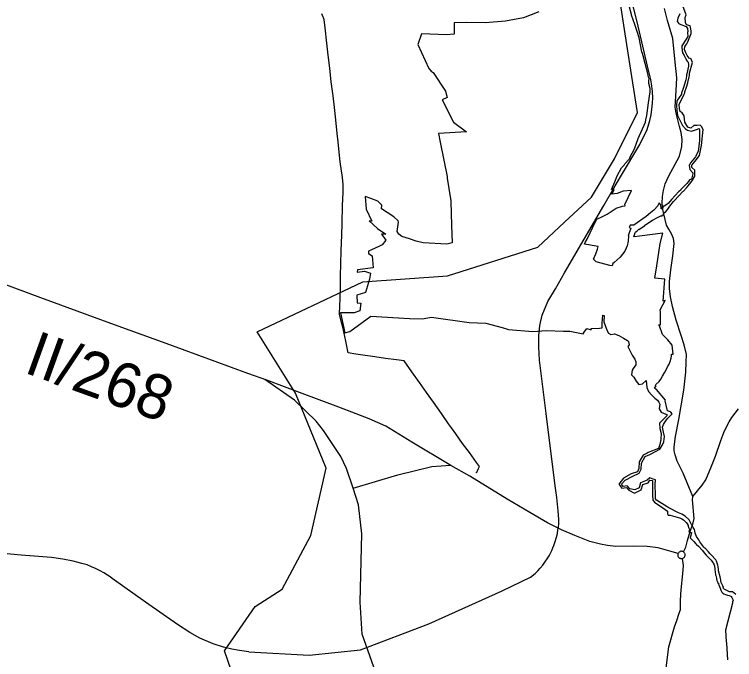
# Model space of a CAD drawing. Extents: x -789162 to -606354, y -1062736 to -945481.
# Drawn here: x -715127 to -712702, y -983104 to -980932 of the extents above; entities that cross this region are included whole.
import ezdxf

# ---------------------------------------------------------------- set-up
doc = ezdxf.new("R2010")
doc.units = 0
for name, color, linetype in [('_SIRSI VZTAHY_NATURA_EVL', 7, 'Continuous'), ('_SIRSI VZTAHY_OP vodnich zdroju II stupne', 7, 'Continuous'), ('_SIRSI VZTAHY_SILNICE II TRIDY_NAVRH', 7, 'Continuous'), ('_SIRSI VZTAHY_SILNICE II TRIDY_STAV', 7, 'Continuous'), ('_SIRSI VZTAHY_SILNICE III TRIDY_STAV', 7, 'Continuous'), ('_SIRSI VZTAHY_SILNICE_STAV_POPIS', 7, 'Continuous'), ('_SIRSI VZTAHY_VTL PLYNOVOD', 7, 'Continuous'), ('_SIRSI VZTAHY_ZELEZNICE STAV', 7, 'Continuous')]:
    doc.layers.add(name, color=color, linetype=linetype)

msp = doc.modelspace()

# ---------------------------------------------------------------- linework, layer by layer
at = {"layer": '_SIRSI VZTAHY_NATURA_EVL'}
for points in [[(-712886.3, -980930), (-712892.5, -980944.6), (-712895.3, -980956), (-712890.1, -980962.7), (-712888.9, -980964.4), (-712865.4, -980972.8), (-712859.9, -980979.3), (-712859.3, -980989.6), (-712860.6, -980993.7), (-712859.1, -981006.8), (-712864.4, -981015.5), (-712879.6, -981037.6), (-712879.1, -981045.2), (-712877.3, -981061.8), (-712871.5, -981071), (-712866.4, -981081.7), (-712865.4, -981082.9), (-712865.4, -981084.3), (-712864.6, -981085.4), (-712861.2, -981089.5), (-712857.9, -981093.5), (-712857.4, -981100.8), (-712856.9, -981107.1), (-712862.6, -981132), (-712863.3, -981135.8), (-712863.7, -981141.2), (-712864.7, -981145.6), (-712865.1, -981147.8), (-712866.1, -981152.1), (-712873.9, -981178.1), (-712880.1, -981197), (-712880.1, -981200.8), (-712896.7, -981223.1), (-712897.4, -981239.5), (-712896.6, -981254.6), (-712894.1, -981272.1), (-712877.4, -981306.8), (-712867.4, -981317.5), (-712860.3, -981322.5), (-712846.5, -981325.9), (-712830, -981319.4), (-712821.2, -981316.9), (-712819.8, -981320.6), (-712820, -981359), (-712820.6, -981364.2), (-712822, -981377.4), (-712824.1, -981392.6), (-712831.9, -981410), (-712833.3, -981411.7), (-712850.8, -981432), (-712852.2, -981436.1), (-712852.6, -981437.5), (-712854.8, -981439.4), (-712852.6, -981454.7), (-712842, -981465.2), (-712842.9, -981469.4), (-712846.4, -981487), (-712853.5, -981489.7), (-712857.2, -981494.3), (-712863.1, -981501.8), (-712882.3, -981521.9), (-712884, -981524.5), (-712889.2, -981528.3), (-712914.5, -981555.3), (-712923.8, -981567.9), (-712930, -981571.7), (-712939.3, -981577.5), (-712941.4, -981578.2), (-712946.9, -981586.2), (-712948.8, -981586.3), (-712948.9, -981585.7), (-712950.6, -981573.2), (-712956.3, -981566.4), (-712959.9, -981575.2), (-712960, -981577.2), (-712973.2, -981590.8), (-712985.3, -981600.2), (-712999.1, -981612.4), (-713041.2, -981642), (-713053.8, -981642), (-713056.7, -981649.9), (-713051.3, -981651.3), (-713059.9, -981677.2), (-713059, -981677.4), (-713060.7, -981695.8), (-713063.9, -981711.1), (-713067.1, -981719.3), (-713071.9, -981728.9), (-713086.6, -981749.6), (-713107.1, -981767.2), (-713111.6, -981771.2), (-713114.4, -981778.2), (-713121.8, -981777.8), (-713168.2, -981764.9), (-713176.6, -981756.7), (-713168.7, -981738.6), (-713163.2, -981722.7), (-713161.4, -981713.2), (-713207.5, -981705.3), (-713204.5, -981700.1), (-713197.1, -981686.7), (-713171.1, -981631.6), (-713165.2, -981621.1), (-713148.4, -981613.7), (-713131.1, -981604.3), (-713100.1, -981584.3), (-713079.6, -981577.9), (-713069.8, -981577), (-713071.8, -981572.2), (-713049.4, -981524.5), (-713077.4, -981527.2), (-713096.8, -981535.6), (-713115.3, -981537), (-713107.1, -981523), (-713116.4, -981522.1), (-713105.1, -981495.6), (-713097.6, -981475.2), (-713082.1, -981448.9), (-713073.8, -981439.9), (-713071, -981434.8), (-713057.5, -981420.5), (-713054.9, -981417.7), (-713054.1, -981414.1), (-713038.7, -981385.1), (-713026.3, -981350.4), (-713002.3, -981295.2), (-713001, -981287.4), (-712997.7, -981273.1), (-712991.3, -981230.4), (-712985.7, -981193.5), (-712985.6, -981182), (-712990.6, -981164.9), (-712990.3, -981155.6), (-712989.9, -981148.2), (-712991.6, -981143.1), (-712993.5, -981131), (-713002.5, -981097.7), (-713009.6, -981071.9), (-713012.2, -981064.1), (-713013.9, -981058.3), (-713023.2, -981011.7), (-713029.3, -980990.4), (-713037.8, -980965.9), (-713048.5, -980935.1), (-713049.1, -980932.8), (-713060, -980891.2)], [(-712697.5, -982884.6), (-712708.4, -982876.3), (-712718.5, -982876.1), (-712727.6, -982871.9), (-712737.4, -982866.7), (-712738.6, -982864.4), (-712739.9, -982861.6), (-712739.2, -982861.3), (-712741.6, -982855.7), (-712741.9, -982855.5), (-712746.6, -982844.6), (-712747.1, -982843.3), (-712747.8, -982840.8), (-712748.3, -982836), (-712749.8, -982831.1), (-712750.7, -982825.4), (-712755.5, -982805.4), (-712756, -982800.6), (-712757.4, -982791), (-712758.2, -982786.4), (-712762.3, -982773.2), (-712765.3, -982767.7), (-712781, -982751.3), (-712785, -982747.1), (-712789.8, -982741.2), (-712800.8, -982728.7), (-712802.3, -982728.8), (-712805.2, -982725.6), (-712808.2, -982720.7), (-712818.8, -982708.1), (-712820.2, -982705.4), (-712822.7, -982701.2), (-712830.3, -982689.2), (-712834, -982678), (-712835.7, -982670.1), (-712836.6, -982666.2), (-712841.1, -982659.8), (-712842.3, -982657.8), (-712846.2, -982650.8), (-712847.4, -982648.7), (-712854.3, -982633.2), (-712867.9, -982621.4), (-712879.6, -982614.7), (-712890.4, -982609.9), (-712922.7, -982593.3), (-712937.4, -982584.7), (-712964.5, -982567.1), (-712968.1, -982562.9), (-712968.1, -982549.8), (-712968.9, -982516), (-712967.7, -982499.2), (-712976, -982496.1), (-712987.1, -982491.9), (-712995.7, -982500.1), (-713018.6, -982508.5), (-713022.9, -982525.3), (-713038.1, -982532.5), (-713054.7, -982528.9), (-713063.2, -982518.7), (-713077.3, -982520.8), (-713082.2, -982513.4), (-713070.5, -982499.6), (-713044.9, -982486.6), (-713023.5, -982476.6), (-713016.6, -982462.8), (-713014.8, -982442.3), (-713002.8, -982419.9), (-712987.4, -982413.6), (-712982.7, -982411.9), (-712953.2, -982395.3), (-712945.3, -982383), (-712939.8, -982370.8), (-712938.3, -982353.3), (-712941.7, -982338.3), (-712944.9, -982321.4), (-712940.7, -982312.9), (-712937.6, -982306.7), (-712928.5, -982294), (-712926.7, -982291.4), (-712920.7, -982285.4), (-712915.9, -982280.4), (-712912.1, -982276.5), (-712916.9, -982271.1), (-712917.9, -982269.9), (-712928.2, -982266.1), (-712936, -982233.2), (-712934.9, -982230.4), (-712964.6, -982195), (-712965.6, -982194.3), (-712971.3, -982189.9), (-712965.4, -982182.2), (-712967.7, -982180.9), (-712967, -982178.2), (-712955.9, -982168.2), (-712949.7, -982159.9), (-712944.2, -982150.5), (-712936.9, -982137), (-712932.2, -982128.7), (-712927.2, -982119.1), (-712922.1, -982109.4), (-712918.2, -982101), (-712915.7, -982089.8), (-712914.6, -982081.6), (-712914, -982075.7), (-712908.1, -982076.1), (-712912.5, -982045.9), (-712926.4, -982027.5), (-712928.7, -982025.3), (-712944.2, -982009.4), (-712954.9, -981980.8), (-712957.5, -981977.5), (-712951.7, -981976.7), (-712950.8, -981962.1), (-712951.3, -981952.1), (-712951.5, -981943.7), (-712951.8, -981934.7), (-712952.3, -981926.6), (-712935.7, -981895.7), (-712942, -981897), (-712937.1, -981823.8), (-712969.8, -981820.6), (-712963.9, -981778.8), (-712951.9, -981703.9), (-712943.9, -981668.6), (-713022, -981678.8), (-713041, -981681.3), (-713039.2, -981674.8), (-713037.1, -981666.8), (-713034.6, -981664.6), (-713030, -981660.9), (-713024.4, -981655.5), (-713023.9, -981656.2), (-713019.1, -981653.3), (-713003.9, -981643.3), (-713004.5, -981642.2), (-713000.6, -981639.6), (-712977.9, -981624.4), (-712961.1, -981615.8), (-712950.4, -981610.4), (-712949.6, -981610), (-712946.8, -981610.2), (-712946.7, -981610.9), (-712946, -981610.8), (-712944.4, -981606.8), (-712942.4, -981606.7), (-712936.8, -981598.5), (-712934.8, -981598.1), (-712926.9, -981587.8), (-712919.3, -981577.6), (-712907.4, -981561.7), (-712903.6, -981558.6), (-712876, -981528.4), (-712874.2, -981526.8), (-712863.3, -981516.3), (-712857.8, -981509.3), (-712848.7, -981497.9), (-712843.1, -981490), (-712835.4, -981477.2), (-712836.1, -981456.4), (-712845.5, -981447.3), (-712845.4, -981440.1), (-712844.8, -981438.7), (-712840.9, -981434.3), (-712834.9, -981426.5), (-712819.9, -981407.1), (-712813.4, -981373.9), (-712807.7, -981319.8), (-712813.7, -981309.1), (-712817.6, -981304.8), (-712827.9, -981306.1), (-712838.7, -981306.8), (-712849.6, -981314.7), (-712859, -981312.4), (-712869.4, -981295.4), (-712871.9, -981273.2), (-712878.2, -981263.8), (-712885.3, -981258.7), (-712887.7, -981249.1), (-712888.1, -981236.1), (-712872.1, -981200.6), (-712869.5, -981196.2), (-712869.4, -981193.5), (-712863.8, -981176.8), (-712859.8, -981163.1), (-712858.8, -981161.6), (-712854.9, -981142.2), (-712854, -981138), (-712853.3, -981132.8), (-712853.2, -981130.4), (-712843.8, -981093.8), (-712847.9, -981083.2), (-712848, -981082), (-712855.1, -981079.5), (-712861, -981071), (-712866.2, -981062), (-712870.9, -981050.7), (-712869.6, -981040.6), (-712868.7, -981039.3), (-712866.2, -981036), (-712862.9, -981031.5), (-712860.4, -981026.5), (-712859.6, -981024.7), (-712848.1, -980996.7), (-712847.8, -980987.2), (-712851.9, -980971.1), (-712864.1, -980967.2), (-712867.3, -980959.8), (-712868.5, -980943), (-712865.1, -980933.8), (-712875.7, -980903.5)], [(-713361, -980923.9), (-713412, -980943.4), (-713473.7, -980955.1), (-713541.6, -980960.3), (-713602.8, -980959.9), (-713645.5, -980960.8), (-713646.2, -980990.4), (-713645.8, -980998.7), (-713671.4, -981000.7), (-713756.5, -980998.2), (-713767.8, -981033.5), (-713730.9, -981113.9), (-713723.1, -981123.6), (-713716.2, -981128.4), (-713675.2, -981190.6), (-713670.1, -981211.5), (-713686.3, -981219.6), (-713648.1, -981295), (-713604.8, -981327.1), (-713698.3, -981333.7), (-713692.7, -981362.1), (-713670, -981477.4), (-713669.5, -981481.2), (-713669.1, -981483.9), (-713657.9, -981553.1), (-713657.7, -981558.4), (-713657.6, -981562.1), (-713655.1, -981641.6), (-713653.2, -981701.2), (-713670.3, -981706.1), (-713750.7, -981701.7), (-713773.5, -981696), (-713796.5, -981688.2), (-713822.7, -981679.7), (-713832.8, -981672), (-713837.9, -981663.1), (-713833.7, -981631.9), (-713834.2, -981627.2), (-713848.9, -981613.4), (-713871.9, -981598.7), (-713891.2, -981587), (-713889.6, -981574.2), (-713903.2, -981560.9), (-713926.1, -981551.9), (-713946, -981544.9), (-713942.5, -981587.9), (-713923.2, -981627.9), (-713932.6, -981627.5), (-713904.5, -981653.1), (-713875.9, -981672.3), (-713890.9, -981671.5), (-713875.6, -981692.3), (-713888.8, -981707.4), (-713900, -981713), (-713923.8, -981724.8), (-713933.9, -981729.8), (-713934.4, -981733), (-713934.2, -981737.1), (-713922, -981744.5), (-713919.1, -981785.6), (-713971.3, -981792.4), (-713972.6, -981800), (-713947.4, -981797.1), (-713928.2, -981803.6), (-713931.4, -981823.6), (-713944.5, -981868.4), (-713974.2, -981877.6), (-713972.4, -981902.9), (-713960.7, -981904.4), (-713964, -981930.3), (-713982.8, -981936.6), (-714029.2, -981937.3), (-714013.6, -982004.4), (-713997.4, -981999.4), (-713927, -981948.3), (-713796, -981955.4), (-713754.1, -981957.3), (-713722.3, -981951.9), (-713595.6, -981969), (-713539, -981972.1), (-713484.4, -981986.6), (-713463.4, -981992.6), (-713381, -981999.4), (-713335.5, -981995.9), (-713278.1, -981998.8), (-713256.2, -981999), (-713211.8, -982007.1), (-713208.5, -982001.8), (-713198.9, -981990), (-713184.6, -981993.8), (-713184.9, -981989.5), (-713156.9, -981987.9), (-713147.4, -981987.3), (-713147.9, -981971.6), (-713145.5, -981945), (-713140.4, -981945.4), (-713141.9, -981966.8), (-713131.2, -981997.1), (-713126.4, -982005), (-713118.6, -982009.9), (-713106.5, -982007.9), (-713091.9, -982013.3), (-713075.3, -982022.3), (-713062.8, -982029.9), (-713059.1, -982033), (-713056.9, -982044.7), (-713060.8, -982050), (-713054.5, -982063.9), (-713046.2, -982079.8), (-713038.2, -982093.1), (-713034.7, -982102.1), (-713034.2, -982111.6), (-713043, -982124.5), (-713046.6, -982129.6), (-713049.4, -982145.6), (-713040.9, -982153.4), (-713033.4, -982166.3), (-713024.6, -982177.6), (-713012, -982175.8), (-713000, -982164.7), (-712997, -982188.3), (-712992.1, -982201.3), (-712980.3, -982213.4), (-712970.3, -982223.6), (-712961.4, -982230.6), (-712957.3, -982237), (-712953.5, -982243.9), (-712955.9, -982259.8), (-712948.6, -982271.6), (-712933.4, -982278.1), (-712928.5, -982280.4), (-712930.1, -982283.6), (-712931.2, -982285), (-712954.5, -982308.1), (-712953.8, -982325.9), (-712953.6, -982326.5), (-712948.6, -982342.9), (-712949.7, -982363.6), (-712953.9, -982379.8), (-712957.9, -982393.1), (-712992.8, -982407.1), (-712995.8, -982408.8), (-713009.4, -982416.2), (-713023.5, -982438.2), (-713024.1, -982461.3), (-713028.6, -982471.8), (-713049.8, -982478.4), (-713076, -982493.6), (-713091.4, -982514), (-713081.8, -982526.4), (-713065.9, -982524.9), (-713058.1, -982534.2), (-713039.3, -982543.6), (-713028.1, -982538), (-713016.9, -982532.5), (-713011.1, -982514.6), (-712992.5, -982508.5), (-712987.1, -982500.4), (-712978, -982500.9), (-712978.5, -982517.8), (-712977.7, -982550), (-712977.5, -982567.2), (-712971.9, -982574.4), (-712943, -982592.8), (-712927.9, -982604.3), (-712928.2, -982612.3), (-712927.6, -982613.2), (-712925, -982617.5), (-712918.9, -982618.1), (-712895.2, -982624.2), (-712887.4, -982626.5), (-712883.9, -982627.9), (-712879.5, -982630.1), (-712874, -982633.3), (-712868.4, -982638.6), (-712864.8, -982642.6), (-712860.9, -982648.2), (-712860.1, -982649.4), (-712858.6, -982653.1), (-712858, -982654.9), (-712855.9, -982661.6), (-712853.4, -982666.4), (-712853.8, -982667.4), (-712855.8, -982674), (-712854.3, -982674.4), (-712848.3, -982675.9), (-712846.7, -982676.2), (-712847.1, -982677.6), (-712851.9, -982693.9), (-712844.2, -982701.4), (-712839.1, -982706.6), (-712832, -982714.4), (-712830.1, -982716.2), (-712823.2, -982722.4), (-712822.5, -982723.2), (-712811.8, -982734.3), (-712809.7, -982736.5), (-712804.3, -982745), (-712797.6, -982752.6), (-712791.7, -982757.7), (-712787.8, -982762.2), (-712781.2, -982768.9), (-712775.1, -982777.3), (-712773.5, -982779.6), (-712770.7, -982785.4), (-712770, -982788.1), (-712768.2, -982801.2), (-712765.6, -982818.3), (-712764.8, -982821.1), (-712762.2, -982829.4), (-712762.9, -982830), (-712762.4, -982831.8), (-712762.9, -982832.1), (-712761.2, -982837.2), (-712759.5, -982842.5), (-712758.9, -982842.3), (-712757.1, -982847.6), (-712756.2, -982847.1), (-712755.5, -982849.1), (-712756.2, -982849.8), (-712755.1, -982851.8), (-712752.9, -982858.2), (-712750.9, -982863.6), (-712750.6, -982863.4), (-712748.4, -982870.2), (-712745.9, -982875.2), (-712744.6, -982877), (-712743.7, -982878.1), (-712741.4, -982880.1), (-712737.7, -982882.6), (-712731.9, -982885.1), (-712725.6, -982887), (-712719.7, -982888.5), (-712714.9, -982890.6), (-712713.1, -982891.9), (-712711.6, -982894.5), (-712707.1, -982903.9), (-712708.5, -982909.3), (-712709.3, -982913.6), (-712731.9, -983004.9), (-712729.9, -983043.4), (-712729.5, -983049), (-712726.8, -983086.2), (-712725.4, -983104.6)]]:
    msp.add_lwpolyline(points, dxfattribs=at)
at = {"layer": '_SIRSI VZTAHY_OP vodnich zdroju II stupne'}
msp.add_lwpolyline([(-714270.4, -983507.8), (-714419.2, -983074.4), (-714315.7, -982925.6), (-714225.2, -982867.4), (-714128.1, -982686.2), (-714076.4, -982459.8), (-714179.9, -982207.5), (-714309.3, -982000.4), (-713953.4, -981832.2), (-713668.8, -981812.8), (-713364.7, -981715.8), (-713274.1, -981631.7), (-713183.6, -981547.6), (-713105.9, -981418.2), (-713028.3, -981262.9), (-713060.6, -981062.4), (-713105.9, -980764.8), (-713093, -980499.5), (-713015.4, -980214.8), (-712905.4, -979619.6), (-711676.2, -979994.9)], dxfattribs=at)
at = {"layer": '_SIRSI VZTAHY_SILNICE II TRIDY_NAVRH'}
for points in [[(-713741.7, -984905.7), (-713756, -984666.7), (-713723.3, -984452.1), (-713681.9, -984205.8), (-713676.5, -984093.6), (-713702.6, -983652.2), (-713729.8, -983541.1), (-713811.5, -983338.4), (-713897.5, -983183.6), (-713955.2, -983018), (-713962.9, -982910.1), (-713957, -982680.4), (-713968.6, -982582.6), (-713985.8, -982526.6), (-714008.9, -982460.6), (-714027.1, -982420.3), (-714085.7, -982332.8), (-714110.6, -982301.1), (-714183.2, -982230.7), (-714283.6, -982161.5)], [(-713985.8, -982526.6), (-713835.5, -982481.9), (-713721.5, -982453.8), (-713658.5, -982449.9)]]:
    msp.add_lwpolyline(points, dxfattribs=at)
at = {"layer": '_SIRSI VZTAHY_SILNICE II TRIDY_STAV'}
for points in [[(-712892.2, -982747.3), (-712919.5, -982738.6), (-712958.8, -982727.9), (-712996, -982722.8), (-713043.2, -982722.1), (-713101.7, -982722.8), (-713129.8, -982720.2), (-713153.5, -982715.5), (-713189.1, -982706.1), (-713239.4, -982686.5), (-713284.6, -982667.1), (-713331.9, -982643.5), (-713391.2, -982609.4), (-713467.4, -982563.6), (-713593.5, -982487.1), (-713657.2, -982450.6), (-713788.6, -982372.3), (-713876.5, -982318.3), (-713932.7, -982294.1), (-714033.9, -982254), (-714157.4, -982208.4), (-714276.8, -982163.9), (-714340.8, -982140.6), (-714616.1, -982040.4), (-714777.1, -981981.2), (-714881.6, -981944), (-715037.1, -981886.6), (-715214, -981821.5)], [(-712842.1, -982554.5), (-712811.4, -982517), (-712799.1, -982498.6), (-712779.8, -982452.9), (-712766.6, -982418.7), (-712748.4, -982366.7), (-712738.4, -982339.2), (-712729.6, -982320.8), (-712720.4, -982303.4), (-712711.4, -982288.9), (-712688.7, -982260.4)], [(-712874.3, -982741.1), (-712866.3, -982725.6), (-712860.8, -982703.4), (-712850.9, -982673), (-712841, -982643.7), (-712838.1, -982629.2), (-712843.9, -982566), (-712842.1, -982554.5)], [(-712892.2, -982747.3), (-712892.7, -982749.4), (-712893, -982751.4), (-712892.8, -982753.5), (-712892.4, -982755.6), (-712891.6, -982757.5), (-712890.4, -982759.3), (-712889, -982760.8), (-712887.4, -982762.1), (-712885.5, -982763.1), (-712883.5, -982763.8), (-712881.5, -982764.1), (-712879.4, -982764), (-712877.3, -982763.7)], [(-712874.3, -982741.1), (-712876.2, -982740.2), (-712878.3, -982739.6), (-712880.4, -982739.4), (-712882.6, -982739.5), (-712884.7, -982740.1), (-712886.6, -982741), (-712888.4, -982742.2), (-712890, -982743.7), (-712891.2, -982745.4), (-712892.2, -982747.3)], [(-712877.3, -982763.7), (-712875.4, -982763), (-712873.6, -982761.9), (-712872, -982760.6), (-712870.6, -982759.1), (-712869.6, -982757.3), (-712868.8, -982755.4), (-712868.4, -982753.4), (-712868.2, -982751.3), (-712868.5, -982749.3), (-712869.1, -982747.3), (-712870, -982745.5), (-712871.2, -982743.8), (-712872.6, -982742.3), (-712874.3, -982741.1)], [(-712873, -983376.6), (-712897.1, -983334.8), (-712903.9, -983319.6), (-712914.3, -983299.4), (-712932.3, -983272.7), (-712941, -983257.3), (-712943.1, -983244.8), (-712943, -983227.5), (-712938.6, -983194.9), (-712930.7, -983122.4), (-712923.1, -983060.7), (-712903.9, -982993.5), (-712896.1, -982972.1), (-712889.2, -982951.5), (-712884.2, -982935.8), (-712884.4, -982904.1), (-712881.3, -982869.2), (-712876.3, -982815.1), (-712873.5, -982786.8), (-712877.3, -982763.7)]]:
    msp.add_lwpolyline(points, dxfattribs=at)
at = {"layer": '_SIRSI VZTAHY_SILNICE III TRIDY_STAV'}
msp.add_lwpolyline([(-712842.1, -982554.5), (-712861.2, -982509.4), (-712875.1, -982476), (-712895.5, -982435.6), (-712901.8, -982414.6), (-712905, -982401.6), (-712905.3, -982387.4), (-712900.8, -982352.7), (-712889.1, -982295.5), (-712872.2, -982197), (-712865.7, -982136.3), (-712864.4, -982101.6), (-712863.3, -982077.5), (-712872, -982044.4), (-712881.8, -982013.3), (-712898.9, -981961.6), (-712910.4, -981915.5), (-712917.1, -981883), (-712921, -981854.9), (-712920.5, -981831.2), (-712916.5, -981791.6), (-712909.7, -981744.4), (-712905.3, -981703.4), (-712907.5, -981686.6), (-712913.8, -981671.3), (-712923.2, -981655.4), (-712930.7, -981641.5), (-712935.6, -981622.3), (-712943.4, -981589.3), (-712946.2, -981567.4), (-712944.5, -981545.6), (-712941.7, -981524.8), (-712936.1, -981503), (-712924.9, -981478.3), (-712887.5, -981409.4), (-712879.5, -981377.4), (-712878, -981353.5), (-712881.8, -981330.3), (-712886.8, -981309.6), (-712898.2, -981264.9), (-712901.5, -981245), (-712898.3, -981188.8), (-712895.8, -981145.9), (-712901.4, -981092.7), (-712909.4, -981013.8), (-712927.2, -980952.9), (-712937.8, -980912.2)], dxfattribs=at)
at = {"layer": '_SIRSI VZTAHY_VTL PLYNOVOD'}
for points in [[(-713569.8, -982473.3), (-713569.6, -982472.9), (-713569.5, -982472.7), (-713568.8, -982471.5), (-713568.6, -982471.1), (-713563.9, -982460.8), (-713560.9, -982454.1), (-713570.5, -982440.6), (-713579, -982429.2), (-713594.8, -982406.9), (-713617.4, -982376.1), (-713640.8, -982343.8), (-713655.1, -982323.6), (-713664.6, -982310.2), (-713689.1, -982275.1), (-713715.9, -982238), (-713738.7, -982205.2), (-713762.9, -982171), (-713788.4, -982135.1), (-713813.8, -982098.3), (-713839.8, -982095.1), (-713877.3, -982090.3), (-713912.9, -982085.2), (-713953.6, -982079.6), (-713977.3, -982075.9), (-714003.1, -982071.3), (-714009.3, -982037.5), (-714010.5, -982032.1), (-714021.1, -981985.5), (-714024.8, -981969.7), (-714031.6, -981940.8), (-714030.7, -981912.9), (-714030.1, -981889.1), (-714029.2, -981848.3), (-714028.2, -981811.8), (-714027.3, -981771.8), (-714025.9, -981727), (-714024.2, -981675.3), (-714023.1, -981635.6), (-714021.5, -981575.1), (-714020.2, -981531.9), (-714019.4, -981504.5), (-714022.5, -981481.3), (-714029.3, -981429), (-714033.9, -981384.6), (-714036.4, -981360.8), (-714039.4, -981332.9), (-714044.6, -981287.5), (-714049.4, -981246.2), (-714053.8, -981206.6), (-714060, -981159.6), (-714064.8, -981113.3), (-714069.8, -981069.1), (-714074.2, -981029.5), (-714080, -980978), (-714083.3, -980949.7), (-714088.9, -980936.4), (-714091.6, -980930.1)], [(-713571.3, -982475.8), (-713570.9, -982475), (-713570.4, -982474.3), (-713570.2, -982474)], [(-713570.2, -982474), (-713570.6, -982473.8), (-713570.5, -982473.7), (-713570.4, -982473.4), (-713570.2, -982473.2), (-713570.2, -982473.1), (-713569.8, -982473.3)], [(-713570.2, -982474), (-713570, -982473.6), (-713569.8, -982473.3)]]:
    msp.add_lwpolyline(points, dxfattribs=at)
at = {"layer": '_SIRSI VZTAHY_ZELEZNICE STAV'}
for points in [[(-713388.5, -982826.8), (-713373.8, -982814.6), (-713364.1, -982805), (-713356.2, -982796.4), (-713348, -982786.4), (-713340.3, -982776.3), (-713332.7, -982765.3), (-713326.4, -982754.8), (-713321.7, -982745.6), (-713317.2, -982736.2), (-713313.6, -982727.9), (-713310.1, -982719.8), (-713305.4, -982706.2), (-713301.2, -982692), (-713298.5, -982679.9), (-713296.5, -982667.7), (-713295.2, -982657.8), (-713294.1, -982647.5), (-713293.6, -982632.7), (-713295.4, -982602.7), (-713300.2, -982557.8), (-713305.8, -982518.6), (-713315, -982446.7), (-713322.4, -982384.5), (-713335.9, -982275.8), (-713358.9, -982095.8), (-713360.9, -982051.5), (-713360.9, -982013.8), (-713357.8, -981979.7), (-713350.1, -981944.6), (-713330.8, -981898.9), (-713305, -981855.5), (-713274.2, -981801.9), (-713142.3, -981575.1), (-713111.8, -981523), (-713082.3, -981473.1), (-713021.3, -981370.6), (-712996.5, -981320), (-712987.2, -981289.1), (-712982.8, -981270.1), (-712979.9, -981251), (-712978.4, -981231.1), (-712977.4, -981213.7), (-712978.5, -981191.9), (-712980.3, -981174.3), (-712983.6, -981151.2), (-712994.8, -981106.6), (-713029.9, -980957.9), (-713052.4, -980868.6)], [(-714337.1, -983077.5), (-714368.4, -983073.4), (-714394.8, -983068.5), (-714422.4, -983061.8), (-714457.2, -983050.4), (-714502, -983032), (-714536.4, -983013.2), (-714577.6, -982986.3), (-714685, -982910.1), (-714797.3, -982830.8), (-714804.6, -982825.6), (-714813.6, -982819.7), (-714826, -982811.4), (-714838.1, -982804.9), (-714853.3, -982797.5), (-714866.7, -982791.4), (-714882.2, -982785.5), (-714899.4, -982780.1), (-714911.6, -982776.8), (-714928.5, -982772.6), (-714963.9, -982766.4), (-715002, -982760.7), (-715103.9, -982752.3), (-715188.3, -982744.9)], [(-714337.1, -983077.5), (-714133.9, -983089.1), (-713961.9, -983070.6), (-713731, -982983.4), (-713483.9, -982872.2), (-713388.5, -982826.8)]]:
    msp.add_lwpolyline(points, dxfattribs=at)

# ---------------------------------------------------------------- texts
at = {"layer": '_SIRSI VZTAHY_SILNICE_STAV_POPIS'}
msp.add_text('II/268', height=150, rotation=340.1361, dxfattribs=at).set_placement((-715098.9, -982136.2))

doc.saveas('drawing.dxf')
